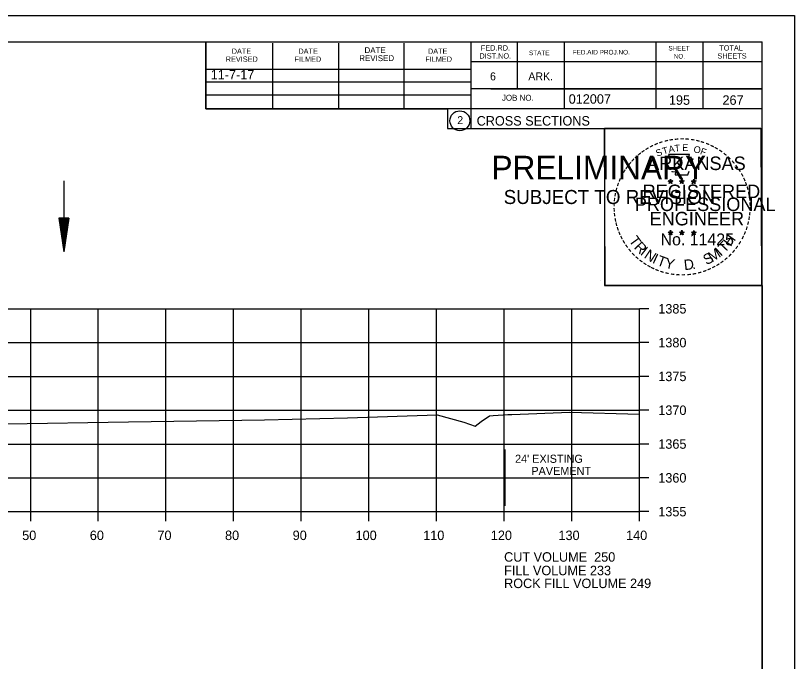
# Model space of a CAD drawing. Extents: x 1374311 to 1383814, y 384102 to 406278.
# Drawn here: x 1381676.4 to 1381791.6, y 394256 to 394351.5 of the extents above; entities that cross this region are included whole.
import ezdxf

# ---------------------------------------------------------------- set-up
doc = ezdxf.new("R2010")
doc.units = 0
for name, color, linetype in [('R_Axis', 7, 'Continuous'), ('R_Axis Annot', 7, 'Continuous'), ('R_Border', 7, 'Continuous'), ('R_Border PE', 7, 'Continuous'), ('R_Border Prem', 7, 'Continuous'), ('R_Draft', 7, 'Continuous'), ('R_Exist Surface', 7, 'Continuous'), ('R_Fin Surface', 7, 'Continuous'), ('R_Grid', 7, 'Continuous'), ('R_No Plot', 7, 'Continuous'), ('R_Water', 7, 'Continuous')]:
    doc.layers.add(name, color=color, linetype=linetype)

msp = doc.modelspace()

# ---------------------------------------------------------------- linework, layer by layer
at = {"layer": 'R_Axis'}
for p, q in [((1381768.66, 394278.13), (1381768.66, 394308.13)), ((1381770.06, 394308.13), (1381768.66, 394308.13)), ((1381770.06, 394303.13), (1381768.66, 394303.13)), ((1381770.06, 394298.13), (1381768.66, 394298.13)), ((1381770.06, 394293.13), (1381768.66, 394293.13)), ((1381770.06, 394288.13), (1381768.66, 394288.13)), ((1381770.06, 394283.13), (1381768.66, 394283.13)), ((1381488.66, 394278.13), (1381768.66, 394278.13)), ((1381678.66, 394276.73), (1381678.66, 394278.13)), ((1381688.66, 394276.73), (1381688.66, 394278.13)), ((1381698.66, 394276.73), (1381698.66, 394278.13)), ((1381708.66, 394276.73), (1381708.66, 394278.13)), ((1381718.66, 394276.73), (1381718.66, 394278.13)), ((1381728.66, 394276.73), (1381728.66, 394278.13)), ((1381738.66, 394276.73), (1381738.66, 394278.13)), ((1381748.66, 394276.73), (1381748.66, 394278.13)), ((1381758.66, 394276.73), (1381758.66, 394278.13)), ((1381768.66, 394276.73), (1381768.66, 394278.13)), ((1381770.06, 394278.13), (1381768.66, 394278.13))]:
    msp.add_line(p, q, dxfattribs=at)
at = {"layer": 'R_Border'}
for p, q in [((1381470.66, 394347.59), (1381786.84, 394347.59)), ((1381704.58, 394337.71), (1381704.58, 394347.59)), ((1381714.44, 394337.71), (1381714.44, 394347.39)), ((1381724.2, 394337.71), (1381724.2, 394347.39)), ((1381733.88, 394337.71), (1381733.88, 394347.39)), ((1381743.74, 394347.59), (1381743.74, 394334.79)), ((1381750.58, 394347.59), (1381750.58, 394340.65)), ((1381757.52, 394347.59), (1381757.52, 394337.71)), ((1381771.1, 394347.59), (1381771.1, 394337.71)), ((1381778.04, 394347.59), (1381778.04, 394337.71)), ((1381786.84, 394142.13), (1381786.84, 394347.59)), ((1381786.84, 394344.65), (1381743.74, 394344.65)), ((1381786.84, 394344.67), (1381786.84, 394344.67)), ((1381704.58, 394343.57), (1381743.74, 394343.57)), ((1381704.58, 394341.71), (1381743.74, 394341.71)), ((1381786.84, 394340.65), (1381743.74, 394340.65)), ((1381746.7, 394340.65), (1381786.84, 394340.65)), ((1381704.58, 394337.71), (1381704.58, 394339.77)), ((1381704.58, 394339.77), (1381743.74, 394339.77)), ((1381786.84, 394337.71), (1381704.58, 394337.71)), ((1381743.74, 394334.79), (1381786.84, 394334.79))]:
    msp.add_line(p, q, dxfattribs=at)
msp.add_circle((1381742.12, 394335.93), 1.47, dxfattribs=at)
at = {"layer": 'R_Border PE'}
for p, q in [((1381772.92, 394327.05), (1381773.27, 394326.93)), ((1381772.92, 394327.05), (1381773.18, 394327)), ((1381772.92, 394327.05), (1381773.16, 394326.92)), ((1381773.06, 394326.64), (1381773.27, 394326.93)), ((1381773.06, 394326.64), (1381773.18, 394326.88)), ((1381773.06, 394326.64), (1381773.27, 394326.85)), ((1381773.27, 394327.3), (1381773.23, 394327.05)), ((1381773.27, 394326.93), (1381773.27, 394327.3)), ((1381773.27, 394327.3), (1381773.32, 394327.05)), ((1381773.62, 394327.05), (1381773.27, 394326.93)), ((1381773.48, 394326.64), (1381773.27, 394326.93)), ((1381773.48, 394326.64), (1381773.27, 394326.85)), ((1381773.62, 394327.05), (1381773.33, 394327)), ((1381773.48, 394326.64), (1381773.35, 394326.93)), ((1381773.62, 394327.05), (1381773.41, 394326.94)), ((1381774.59, 394327.05), (1381774.94, 394326.93)), ((1381774.59, 394327.05), (1381774.85, 394327)), ((1381774.59, 394327.05), (1381774.83, 394326.92)), ((1381774.73, 394326.64), (1381774.94, 394326.93)), ((1381774.73, 394326.64), (1381774.85, 394326.88)), ((1381774.73, 394326.64), (1381774.94, 394326.85)), ((1381774.94, 394327.3), (1381774.9, 394327.05)), ((1381774.94, 394326.93), (1381774.94, 394327.3)), ((1381774.94, 394327.3), (1381774.99, 394327.05)), ((1381775.29, 394327.05), (1381774.94, 394326.93)), ((1381775.15, 394326.64), (1381774.94, 394326.93)), ((1381775.15, 394326.64), (1381774.94, 394326.85)), ((1381775.29, 394327.05), (1381775, 394327)), ((1381775.15, 394326.64), (1381775.02, 394326.93)), ((1381775.29, 394327.05), (1381775.08, 394326.94)), ((1381776.36, 394327.03), (1381776.71, 394326.92)), ((1381776.36, 394327.03), (1381776.61, 394326.99)), ((1381776.36, 394327.03), (1381776.59, 394326.91)), ((1381776.49, 394326.63), (1381776.71, 394326.92)), ((1381776.49, 394326.63), (1381776.62, 394326.87)), ((1381776.49, 394326.63), (1381776.7, 394326.84)), ((1381776.71, 394327.29), (1381776.66, 394327.04)), ((1381776.92, 394326.63), (1381776.7, 394326.84)), ((1381776.71, 394326.92), (1381776.71, 394327.29)), ((1381776.71, 394327.29), (1381776.75, 394327.04)), ((1381777.05, 394327.03), (1381776.71, 394326.92)), ((1381776.92, 394326.63), (1381776.71, 394326.92)), ((1381777.05, 394327.03), (1381776.77, 394326.98)), ((1381776.92, 394326.63), (1381776.78, 394326.92)), ((1381777.05, 394327.03), (1381776.85, 394326.93)), ((1381772.92, 394319.47), (1381773.27, 394319.36)), ((1381772.92, 394319.47), (1381773.17, 394319.43)), ((1381772.92, 394319.47), (1381773.16, 394319.35)), ((1381773.05, 394319.06), (1381773.27, 394319.36)), ((1381773.05, 394319.06), (1381773.18, 394319.31)), ((1381773.27, 394319.73), (1381773.23, 394319.47)), ((1381773.27, 394319.36), (1381773.27, 394319.73)), ((1381773.27, 394319.73), (1381773.32, 394319.48)), ((1381773.61, 394319.47), (1381773.27, 394319.36)), ((1381773.48, 394319.06), (1381773.27, 394319.36)), ((1381773.61, 394319.47), (1381773.33, 394319.42)), ((1381773.48, 394319.06), (1381773.34, 394319.36)), ((1381773.61, 394319.47), (1381773.41, 394319.37)), ((1381774.59, 394319.47), (1381774.94, 394319.36)), ((1381774.59, 394319.47), (1381774.84, 394319.43)), ((1381774.59, 394319.47), (1381774.82, 394319.35)), ((1381774.72, 394319.06), (1381774.94, 394319.36)), ((1381774.72, 394319.06), (1381774.85, 394319.31)), ((1381774.94, 394319.73), (1381774.9, 394319.47)), ((1381774.94, 394319.36), (1381774.94, 394319.73)), ((1381774.94, 394319.73), (1381774.99, 394319.48)), ((1381775.28, 394319.47), (1381774.94, 394319.36)), ((1381775.15, 394319.06), (1381774.94, 394319.36)), ((1381775.28, 394319.47), (1381775, 394319.42)), ((1381775.15, 394319.06), (1381775.01, 394319.36)), ((1381775.28, 394319.47), (1381775.08, 394319.37)), ((1381776.35, 394319.46), (1381776.7, 394319.35)), ((1381776.35, 394319.46), (1381776.61, 394319.42)), ((1381776.35, 394319.46), (1381776.59, 394319.34)), ((1381776.49, 394319.05), (1381776.7, 394319.35)), ((1381776.49, 394319.05), (1381776.61, 394319.3)), ((1381776.7, 394319.72), (1381776.66, 394319.46)), ((1381776.7, 394319.35), (1381776.7, 394319.72)), ((1381776.7, 394319.72), (1381776.75, 394319.47)), ((1381777.05, 394319.46), (1381776.7, 394319.35)), ((1381776.92, 394319.05), (1381776.7, 394319.35)), ((1381777.05, 394319.46), (1381776.76, 394319.41)), ((1381776.92, 394319.05), (1381776.78, 394319.35)), ((1381777.05, 394319.46), (1381776.85, 394319.36)), ((1381773.05, 394319.06), (1381773.27, 394319.28)), ((1381773.48, 394319.06), (1381773.27, 394319.28)), ((1381774.72, 394319.06), (1381774.93, 394319.28)), ((1381775.15, 394319.06), (1381774.93, 394319.28)), ((1381776.49, 394319.05), (1381776.7, 394319.27)), ((1381776.92, 394319.05), (1381776.7, 394319.27))]:
    msp.add_line(p, q, dxfattribs=at)
for points in [[(1381772.96, 394330.92), (1381773.23, 394330.1)], [(1381776.47, 394330), (1381776.62, 394330.29), (1381775.93, 394330.26), (1381776.08, 394330.92), (1381772.96, 394330.92)], [(1381773.46, 394328.5), (1381773.46, 394328.41), (1381774.02, 394328.39), (1381773.96, 394327.92), (1381775.83, 394327.92), (1381776.04, 394328.46)], [(1381773.27, 394327.3), (1381773.48, 394326.64), (1381772.92, 394327.05), (1381773.62, 394327.05), (1381773.06, 394326.64), (1381773.27, 394327.3)], [(1381774.94, 394327.3), (1381775.15, 394326.64), (1381774.59, 394327.05), (1381775.29, 394327.05), (1381774.73, 394326.64), (1381774.94, 394327.3)], [(1381776.71, 394327.29), (1381776.92, 394326.63), (1381776.36, 394327.03), (1381777.05, 394327.03), (1381776.49, 394326.63), (1381776.71, 394327.29)], [(1381773.27, 394319.73), (1381773.48, 394319.06), (1381772.92, 394319.47), (1381773.61, 394319.47), (1381773.05, 394319.06), (1381773.27, 394319.73)], [(1381774.94, 394319.73), (1381775.15, 394319.06), (1381774.59, 394319.47), (1381775.28, 394319.47), (1381774.72, 394319.06), (1381774.94, 394319.73)], [(1381776.7, 394319.72), (1381776.92, 394319.05), (1381776.35, 394319.46), (1381777.05, 394319.46), (1381776.49, 394319.05), (1381776.7, 394319.72)]]:
    msp.add_lwpolyline(points, dxfattribs=at)
for centre, radius in [((1381773.27, 394326.93), 0.172), ((1381773.27, 394326.93), 0.145), ((1381773.27, 394326.93), 0.116), ((1381773.27, 394326.93), 0.0991), ((1381773.27, 394326.93), 0.0747), ((1381773.27, 394326.93), 0.0495), ((1381773.27, 394326.93), 0.0296), ((1381774.94, 394326.93), 0.172), ((1381774.94, 394326.93), 0.145), ((1381774.94, 394326.93), 0.116), ((1381774.94, 394326.93), 0.0991), ((1381774.94, 394326.93), 0.0747), ((1381774.94, 394326.93), 0.0495), ((1381774.94, 394326.93), 0.0296), ((1381776.7, 394326.92), 0.172), ((1381776.7, 394326.92), 0.145), ((1381776.7, 394326.92), 0.116), ((1381776.7, 394326.92), 0.0991), ((1381776.7, 394326.92), 0.0747), ((1381776.7, 394326.92), 0.0495), ((1381776.7, 394326.92), 0.0296), ((1381773.27, 394319.36), 0.172), ((1381773.27, 394319.36), 0.145), ((1381773.27, 394319.36), 0.116), ((1381773.27, 394319.36), 0.0991), ((1381773.27, 394319.36), 0.0747), ((1381773.27, 394319.36), 0.0495), ((1381773.27, 394319.36), 0.0296), ((1381774.94, 394319.36), 0.172), ((1381774.94, 394319.36), 0.145), ((1381774.94, 394319.36), 0.116), ((1381774.94, 394319.36), 0.0991), ((1381774.94, 394319.36), 0.0747), ((1381774.94, 394319.36), 0.0495), ((1381774.94, 394319.36), 0.0296), ((1381776.7, 394319.35), 0.172), ((1381776.7, 394319.35), 0.145), ((1381776.7, 394319.35), 0.116), ((1381776.7, 394319.35), 0.0991), ((1381776.7, 394319.35), 0.0747), ((1381776.7, 394319.35), 0.0495), ((1381776.7, 394319.35), 0.0296)]:
    msp.add_circle(centre, radius, dxfattribs=at)
at = {"layer": 'R_Draft'}
for p, q in [((1381682.8, 394321.54), (1381683.55, 394316.54)), ((1381684.3, 394321.54), (1381682.8, 394321.54)), ((1381682.92, 394321.54), (1381683.55, 394317.38)), ((1381683.05, 394321.54), (1381683.55, 394318.24)), ((1381683.17, 394321.54), (1381683.55, 394319.07)), ((1381683.3, 394321.54), (1381683.55, 394319.92)), ((1381683.43, 394321.54), (1381683.55, 394320.75)), ((1381684.3, 394321.54), (1381683.55, 394316.54)), ((1381683.79, 394321.54), (1381683.55, 394319.92)), ((1381684.04, 394321.54), (1381683.55, 394318.24)), ((1381684.17, 394321.54), (1381683.55, 394317.38)), ((1381683.92, 394321.54), (1381683.55, 394319.07)), ((1381683.66, 394321.54), (1381683.55, 394320.75))]:
    msp.add_line(p, q, dxfattribs=at)
at = {"layer": 'R_Exist Surface'}
msp.add_lwpolyline([(1381675.15, 394291.11), (1381693.13, 394291.39), (1381713.21, 394291.72), (1381725.5, 394292.02), (1381738.74, 394292.43), (1381742.73, 394291.34), (1381744.39, 394290.76), (1381745.28, 394291.45), (1381746.5, 394292.31), (1381747.02, 394292.35), (1381748.5, 394292.43), (1381749.22, 394292.48), (1381749.82, 394292.5), (1381758.4, 394292.82), (1381768.66, 394292.55)], dxfattribs=at)
at = {"layer": 'R_Grid'}
for p, q in [((1381488.66, 394308.13), (1381768.66, 394308.13)), ((1381678.66, 394278.13), (1381678.66, 394308.13)), ((1381688.66, 394278.13), (1381688.66, 394308.13)), ((1381698.66, 394278.13), (1381698.66, 394308.13)), ((1381708.66, 394278.13), (1381708.66, 394308.13)), ((1381718.66, 394278.13), (1381718.66, 394308.13)), ((1381728.66, 394278.13), (1381728.66, 394308.13)), ((1381738.66, 394278.13), (1381738.66, 394308.13)), ((1381748.66, 394278.13), (1381748.66, 394308.13)), ((1381758.66, 394278.13), (1381758.66, 394308.13)), ((1381768.66, 394278.13), (1381768.66, 394308.13)), ((1381488.66, 394303.13), (1381768.66, 394303.13)), ((1381488.66, 394298.13), (1381768.66, 394298.13)), ((1381488.66, 394293.13), (1381768.66, 394293.13)), ((1381488.66, 394288.13), (1381768.66, 394288.13)), ((1381488.66, 394283.13), (1381768.66, 394283.13)), ((1381488.66, 394278.13), (1381768.66, 394278.13))]:
    msp.add_line(p, q, dxfattribs=at)
at = {"layer": 'R_No Plot'}
for p, q in [((1381458.26, 394351.49), (1381791.59, 394351.49)), ((1381762.87, 394312.33), (1381762.87, 394312.33))]:
    msp.add_line(p, q, dxfattribs=at)
for points in [[(1381458.25, 394351.49), (1381791.59, 394351.49), (1381791.59, 394138.15), (1381458.25, 394138.15)], [(1381704.58, 394347.59), (1381704.58, 394337.71), (1381740.31, 394337.71), (1381740.31, 394334.79), (1381763.51, 394334.79), (1381763.51, 394311.58), (1381786.84, 394311.58), (1381786.84, 394142.13), (1381470.66, 394142.13), (1381470.66, 394347.59)], [(1381763.51, 394334.82), (1381786.61, 394334.82), (1381786.72, 394311.58), (1381763.62, 394311.58)]]:
    msp.add_lwpolyline(points, close=True, dxfattribs=at)
at = {"layer": 'R_Water'}
for p, q in [((1381683.55, 394327.05), (1381683.55, 394316.54)), ((1381748.82, 394278.99), (1381748.82, 394287.31)), ((1381748.82, 394283.15), (1381768.66, 394283.15))]:
    msp.add_line(p, q, dxfattribs=at)

# ---------------------------------------------------------------- texts
at = {"layer": 'R_Axis Annot'}
for s, p in [('1385', (1381771.46, 394307.43)), ('1380', (1381771.46, 394302.43)), ('1375', (1381771.46, 394297.43)), ('1370', (1381771.46, 394292.43)), ('1365', (1381771.46, 394287.43)), ('1360', (1381771.46, 394282.43)), ('1355', (1381771.46, 394277.43)), ('50', (1381677.4, 394273.93)), ('60', (1381687.4, 394273.93)), ('70', (1381697.4, 394273.93)), ('80', (1381707.4, 394273.93)), ('90', (1381717.4, 394273.93)), ('100', (1381726.7, 394273.93)), ('110', (1381736.7, 394273.93)), ('120', (1381746.7, 394273.93)), ('130', (1381756.7, 394273.93)), ('140', (1381766.7, 394273.93)), ('CUT VOLUME  250', (1381748.66, 394270.73)), ('FILL VOLUME 233', (1381748.66, 394268.73)), ('ROCK FILL VOLUME 249', (1381748.66, 394266.83))]:
    msp.add_text(s, height=1.4, dxfattribs=at).set_placement(p)
at = {"layer": 'R_Border'}
for s, height, p in [('FED.RD.', 0.782, (1381745.22, 394346.31)), ('SHEET', 0.684, (1381772.96, 394346.31)), ('TOTAL', 0.782, (1381780.48, 394346.31)), ('DATE', 0.782, (1381708.38, 394345.83)), ('DATE', 0.782, (1381718.24, 394345.83)), ('DATE', 0.879, (1381728.02, 394345.93)), ('DATE', 0.782, (1381737.4, 394345.83)), ('DIST.NO.', 0.782, (1381745.02, 394345.13)), ('STATE', 0.684, (1381752.34, 394345.63)), ('FED.AID PROJ.NO.', 0.684, (1381758.8, 394345.73)), ('NO.', 0.684, (1381773.74, 394345.13)), ('SHEETS', 0.782, (1381780.2, 394345.13)), ('REVISED', 0.782, (1381707.5, 394344.65)), ('FILMED', 0.782, (1381717.66, 394344.65)), ('REVISED', 0.879, (1381727.24, 394344.75)), ('FILMED', 0.782, (1381737, 394344.65)), ('6', 1.17, (1381746.58, 394341.91)), ('ARK.', 1.172, (1381752.24, 394341.91)), ('JOB NO.', 0.879, (1381748.34, 394338.89)), ('012007', 1.4, (1381758.21, 394338.45)), ('2', 1.17, (1381741.74, 394335.44)), ('CROSS SECTIONS', 1.4, (1381744.6, 394335.22))]:
    msp.add_text(s, height=height, rotation=360, dxfattribs=at).set_placement(p)
at = {"layer": 'R_Border PE'}
for s, height, rotation, p in [('-', 1.6, 13.6301, (1381772.46, 394332.29)), ('-', 1.6, 10.2193, (1381773.14, 394332.45)), ('-', 1.6, 5.8968, (1381773.87, 394332.56)), ('-', 1.6, 0.1862, (1381774.64, 394332.64)), ('-', 1.6, 357.743, (1381775.36, 394332.62)), ('-', 1.6, 352.1617, (1381776.11, 394332.57)), ('-', 1.6, 347.2049, (1381776.83, 394332.45)), ('-', 1.6, 34.0636, (1381769.85, 394331.09)), ('-', 1.6, 28.7918, (1381770.44, 394331.46)), ('-', 1.6, 24.3072, (1381771.08, 394331.78)), ('-', 1.6, 19.1761, (1381771.71, 394332.05)), ('T', 1, 16.4036, (1381772.23, 394330.93)), ('A', 1, 11.2132, (1381773.06, 394331.18)), ('T', 1, 6.0228, (1381773.91, 394331.35)), ('E', 1, 0.8323, (1381775.01, 394331.46)), ('O', 1, 350.4515, (1381776.62, 394331.25)), ('-', 1.6, 342.3362, (1381777.46, 394332.3)), ('-', 1.6, 337.8551, (1381778.2, 394332.07)), ('-', 1.6, 334.1211, (1381778.83, 394331.8)), ('-', 1.6, 329.6409, (1381779.41, 394331.52)), ('-', 1.6, 42.9622, (1381768.36, 394329.9)), ('-', 1.6, 38.9507, (1381768.79, 394330.32)), ('-', 1.6, 36.2317, (1381769.27, 394330.7)), ('S', 1, 21.594, (1381771.32, 394330.6)), ('F', 1, 340.0707, (1381777.57, 394331.02)), ('-', 1.6, 325.8627, (1381780.05, 394331.16)), ('-', 1.6, 320.5297, (1381780.66, 394330.73)), ('-', 1.6, 50.6142, (1381767.51, 394328.94)), ('-', 1.6, 48.423, (1381767.91, 394329.43)), ('ARKANSAS', 2, 360, (1381769.82, 394328.64)), ('-', 1.6, 315.5786, (1381781.26, 394330.25)), ('-', 1.6, 309.8797, (1381781.83, 394329.7)), ('-', 1.6, 58.0706, (1381766.77, 394327.85)), ('-', 1.6, 54.2325, (1381767.1, 394328.37)), ('-', 1.6, 306.6522, (1381782.35, 394329.09)), ('-', 1.4, 303.6753, (1381782.84, 394328.53)), ('-', 1.6, 67.7743, (1381766.2, 394326.62)), ('-', 1.6, 62.8713, (1381766.46, 394327.23)), ('-', 1.6, 299.6684, (1381783.16, 394327.92)), ('-', 1.6, 294.6628, (1381783.48, 394327.31)), ('-', 1.6, 72.3945, (1381765.98, 394325.99)), ('REGISTERED', 2, 360, (1381769.14, 394324.49)), ('DWB', 0.01, 360, (1381773.26, 394326.93)), ('DWB', 0.01, 360, (1381774.93, 394326.93)), ('DWB', 0.01, 360, (1381776.69, 394326.92)), ('-', 1.6, 290.5728, (1381783.74, 394326.73)), ('-', 1.6, 285.1233, (1381783.97, 394326.15)), ('-', 1.6, 81.2013, (1381765.65, 394324.56)), ('-', 1.6, 75.461, (1381765.78, 394325.28)), ('-', 1.6, 280.5493, (1381784.17, 394325.41)), ('-', 1.6, 85.1863, (1381765.57, 394323.87)), ('PROFESSIONAL', 2, 360, (1381767.99, 394322.58)), ('-', 1.6, 276.5962, (1381784.33, 394324.64)), ('-', 1.6, 94.1959, (1381765.58, 394322.45)), ('-', 1.6, 89.0622, (1381765.55, 394323.17)), ('-', 1.6, 274.3301, (1381784.39, 394323.92)), ('-', 1.6, 269.9407, (1381784.43, 394323.29)), ('-', 1.6, 98.9479, (1381765.66, 394321.78)), ('ENGINEER', 2, 360, (1381770.18, 394320.46)), ('-', 1.6, 260.9953, (1381784.34, 394321.97)), ('-', 1.6, 263.5172, (1381784.41, 394322.62)), ('-', 1.6, 101.7149, (1381765.79, 394321.05)), ('-', 1.6, 105.4578, (1381765.95, 394320.45)), ('-', 1.6, 255.7626, (1381784.23, 394321.29)), ('-', 1.6, 109.0874, (1381766.17, 394319.82)), ('-', 1.6, 114.0643, (1381766.42, 394319.23)), ('DWB', 0.01, 360, (1381773.25, 394319.36)), ('DWB', 0.01, 360, (1381774.92, 394319.36)), ('DWB', 0.01, 360, (1381776.69, 394319.35)), ('-', 1.6, 247.8887, (1381783.82, 394319.89)), ('-', 1.6, 252.8681, (1381784.05, 394320.57)), ('-', 1.6, 115.7289, (1381766.73, 394318.61)), ('-', 1.6, 120.4471, (1381767.08, 394318.02)), ('T', 1.54, 306.0406, (1381767.03, 394318.2)), ('No. 11425', 1.757, 360, (1381771.8, 394317.51)), ('T', 1.54, 46.6444, (1381781.26, 394316.29)), ('H', 1.54, 54.6088, (1381782.15, 394317.23)), ('-', 1.6, 239.0712, (1381783.17, 394318.51)), ('-', 1.6, 244.6197, (1381783.56, 394319.27)), ('-', 1.6, 125.8934, (1381767.49, 394317.46)), ('-', 1.6, 130.7181, (1381767.95, 394316.91)), ('R', 1.54, 314.005, (1381767.79, 394317.15)), ('I', 1.54, 321.9694, (1381768.69, 394316.22)), ('M', 1.54, 32.6563, (1381779.41, 394314.97)), ('I', 1.54, 42.1136, (1381780.7, 394315.81)), ('-', 1.6, 233.8452, (1381782.77, 394317.86)), ('-', 1.6, 134.2238, (1381768.47, 394316.36)), ('-', 1.6, 138.9338, (1381768.99, 394315.9)), ('N', 1.54, 326.5002, (1381769.26, 394315.75)), ('I', 1.54, 335.3603, (1381770.47, 394314.96)), ('T', 1.54, 339.8912, (1381771.13, 394314.63)), ('S', 1.54, 26.9312, (1381778.57, 394314.56)), ('-', 1.6, 225.7653, (1381781.86, 394316.73)), ('-', 1.6, 231.2538, (1381782.34, 394317.29)), ('-', 1.6, 144.6463, (1381769.55, 394315.49)), ('-', 1.6, 148.0898, (1381770.11, 394315.12)), ('Y', 1.54, 347.8556, (1381772.34, 394314.19)), ('D', 1.54, 6.3969, (1381775.33, 394313.83)), ('-', 1.6, 212.2491, (1381780.25, 394315.36)), ('-', 1.6, 215.7363, (1381780.79, 394315.75)), ('-', 1.6, 221.0851, (1381781.33, 394316.22)), ('-', 1.6, 151.5704, (1381770.69, 394314.8)), ('-', 1.6, 154.6002, (1381771.21, 394314.55)), ('-', 1.6, 158.5612, (1381771.83, 394314.3)), ('-', 1.6, 162.7983, (1381772.52, 394314.08)), ('.', 1.54, 13.7642, (1381776.52, 394313.96)), ('-', 1.6, 195.4743, (1381777.77, 394314.18)), ('-', 1.6, 200.7184, (1381778.45, 394314.42)), ('-', 1.6, 204.2516, (1381779.07, 394314.7)), ('-', 1.6, 207.3568, (1381779.69, 394315.02)), ('-', 1.6, 167.5555, (1381773.24, 394313.92)), ('-', 1.6, 173.1155, (1381774.01, 394313.81)), ('-', 1.6, 176.5183, (1381774.76, 394313.76)), ('-', 1.6, 181.5918, (1381775.5, 394313.78)), ('-', 1.6, 185.8167, (1381776.31, 394313.85)), ('-', 1.6, 191.2858, (1381777.04, 394313.98))]:
    msp.add_text(s, height=height, rotation=rotation, dxfattribs=at).set_placement(p)
at = {"layer": 'R_Border Prem'}
for s, height, p in [('PRELIMINARY', 3.5, (1381746.79, 394327.25)), ('DWB', 0.01, (1381747.53, 394329.1)), ('SUBJECT TO REVISION', 2.0751, (1381748.6, 394323.62))]:
    msp.add_text(s, height=height, rotation=360, dxfattribs=at).set_placement(p)
at = {"layer": 'R_Fin Surface'}
msp.add_text('11-7-17', height=1.4, dxfattribs=at).set_placement((1381705.27, 394342.04))
at = {"layer": 'R_Water'}
for s, p in [('195', (1381773.03, 394338.29)), ('267', (1381780.95, 394338.29))]:
    msp.add_text(s, height=1.4, rotation=360, dxfattribs=at).set_placement(p)
for s, p in [("24' EXISTING ", (1381750.28, 394285.35)), ('PAVEMENT', (1381752.69, 394283.55))]:
    msp.add_text(s, height=1.2, dxfattribs=at).set_placement(p)

doc.saveas('drawing.dxf')
